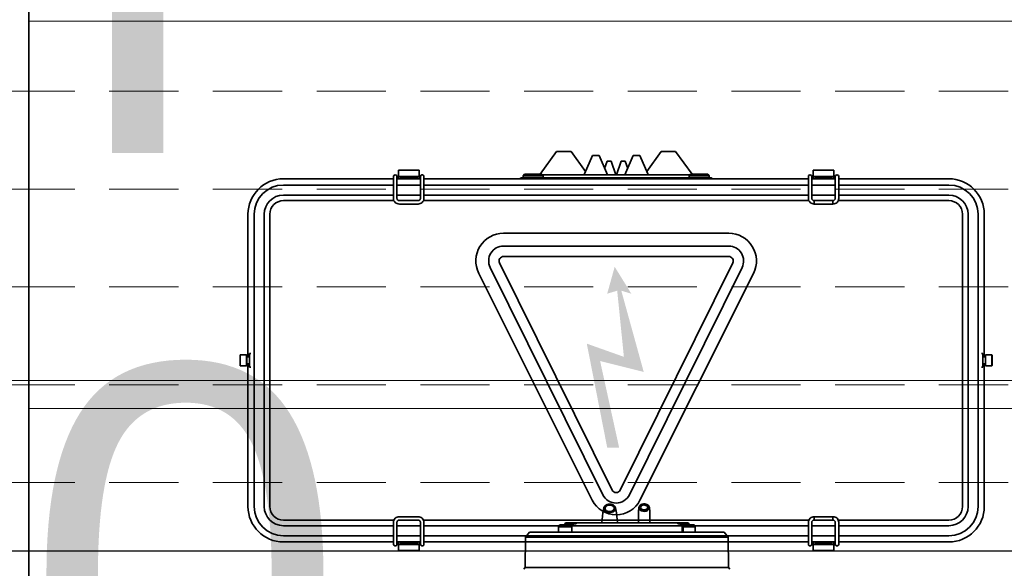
# Model space of a CAD drawing. Header units: millimetres. Extents: x -1465 to 393277, y -3788 to 454312.
# Tile 366 of 656: x 357648 to 358360, y 11976 to 12373. Entities that reach past the tile are written whole.
import ezdxf

# ---------------------------------------------------------------- set-up
doc = ezdxf.new("R2010")
doc.units = ezdxf.units.MM
doc.header["$XCLIPFRAME"] = 2
doc.linetypes.add('DASHED', pattern=[0.75, 0.5, -0.25])
for name, color, linetype in [('EC-MTR_250-0_7OBJ', 8, 'Continuous'), ('FLUID-Wy2', 8, 'Continuous'), ('FLUID-Wy2-150-ARRGR', 8, 'Continuous'), ('FLUID-Wy2-INS', 8, 'Continuous'), ('JBOX', 8, 'Continuous'), ('kontury', 8, 'Continuous')]:
    doc.layers.add(name, color=color, linetype=linetype)
doc.styles.add('STYL_AUTOMATYCZNY_1', font='ARIALN.TTF')
picture_1 = doc.add_image_def('image1.bmp', size_in_pixel=(951, 911))

msp = doc.modelspace()

# ---------------------------------------------------------------- hatches: boundary and pattern name
at = {"layer": 'JBOX', "linetype": 'Continuous', "lineweight": 13, "ltscale": 100}
msp.add_hatch(color=256, dxfattribs=at).paths.add_polyline_path([(358067.77, 12126.08), (358099.33, 12118.19), (358083.11, 12176.92), (358090.35, 12174.73), (358078.32, 12194.19), (358072.9, 12174.73), (358080.14, 12176.92), (358084.97, 12129.11), (358058.15, 12138.63), (358072.93, 12063.39), (358081.56, 12063.39)])

# ---------------------------------------------------------------- linework, layer by layer
at = {"color": 8, "linetype": 'Continuous', "lineweight": 35, "ltscale": 100}
for q in [(357654.61, 11446.8), (357654.61, 11450.8)]:
    msp.add_line((357654.61, 12525.8), q, dxfattribs=at)
at = {"layer": 'EC-MTR_250-0_7OBJ', "color": 8, "linetype": 'Continuous', "lineweight": 35, "ltscale": 100}
for p, q in [((358070.4, 12019.96), (358069.64, 12016.31)), ((358078.86, 12019.96), (358079.62, 12016.31)), ((358095.87, 12020.23), (358095.63, 12017.07)), ((358103.38, 12020.23), (358103.63, 12017.07)), ((358069.64, 12016.31), (358069.02, 12009)), ((358079.62, 12016.31), (358080.24, 12009)), ((358095.63, 12017.07), (358095.53, 12009)), ((358103.63, 12017.07), (358103.72, 12009)), ((358038.58, 12007.55), (358037.63, 12006.14)), ((358037.63, 12002.3), (358037.63, 12006.14)), ((358046.49, 12006.14), (358037.63, 12006.14)), ((358049.13, 12008.5), (358038.58, 12007.55)), ((358041.96, 12007.55), (358038.58, 12007.55)), ((358042.86, 12009), (358041.96, 12007.55)), ((358046.57, 12008), (358041.96, 12007.55)), ((358131.4, 12009), (358042.86, 12009)), ((358046.57, 12009), (358046.57, 12008)), ((358047.24, 12006.69), (358047.24, 12002.3)), ((358049.13, 12008.5), (358049.13, 12009)), ((358050.2, 12008.5), (358049.13, 12008.5)), ((358050.2, 12009), (358050.2, 12008.5)), ((358050.37, 12008.48), (358050.37, 12009)), ((358123.88, 12008.48), (358123.88, 12009)), ((358124.05, 12009), (358124.05, 12008.5)), ((358125.13, 12008.5), (358124.05, 12008.5)), ((358125.13, 12008.5), (358125.13, 12009)), ((358125.13, 12008.5), (358135.68, 12007.55)), ((358127.01, 12006.69), (358127.01, 12002.3)), ((358127.68, 12009), (358127.68, 12008)), ((358132.3, 12007.55), (358127.68, 12008)), ((358127.77, 12006.14), (358127.77, 12002.3)), ((358136.63, 12006.14), (358127.77, 12006.14)), ((358131.4, 12009), (358132.3, 12007.55)), ((358135.68, 12007.55), (358132.3, 12007.55)), ((358135.68, 12007.55), (358136.63, 12006.14)), ((358136.63, 12002.3), (358136.63, 12006.14)), ((358013.93, 11998.8), (358013.63, 11976.9)), ((358016.78, 12002.3), (358013.93, 11998.8)), ((358025.12, 11998.8), (358013.93, 11998.8)), ((358016.78, 12002.3), (358157.48, 12002.3)), ((358025.12, 11998.8), (358142.61, 11998.8)), ((358160.33, 11998.8), (358142.61, 11998.8)), ((358157.48, 12002.3), (358160.33, 11998.8)), ((358160.33, 11998.8), (358160.63, 11976.9)), ((358013.63, 11976.9), (358012.61, 11975.6)), ((358160.63, 11976.9), (358013.63, 11976.9)), ((358160.63, 11976.9), (358161.64, 11975.6))]:
    msp.add_line(p, q, dxfattribs=at)
at = {"layer": 'EC-MTR_250-0_7OBJ', "color": 8, "linetype": 'Continuous', "lineweight": 35, "ltscale": 100, "flags": 128}
for points in [[(358077.52, 12021.74), (358076.52, 12022.23), (358075.36, 12022.49), (358074.14, 12022.52), (358072.97, 12022.3), (358071.92, 12021.85), (358071.1, 12021.22), (358070.56, 12020.44), (358070.35, 12019.59), (358070.49, 12018.73), (358070.97, 12017.94), (358071.74, 12017.27)], [(358070.4, 12019.96), (358070.59, 12020.5), (358070.9, 12021), (358071.33, 12021.46), (358071.87, 12021.85), (358072.5, 12022.17), (358073.2, 12022.4), (358073.94, 12022.54), (358074.71, 12022.58), (358075.47, 12022.52), (358076.2, 12022.36), (358076.88, 12022.11), (358077.5, 12021.78)], [(358077.39, 12021.76), (358076.43, 12022.22), (358075.32, 12022.48), (358074.17, 12022.5), (358073.06, 12022.29), (358072.06, 12021.87), (358071.27, 12021.27), (358070.76, 12020.53), (358070.55, 12019.72), (358070.68, 12018.9), (358071.13, 12018.14), (358071.87, 12017.49)], [(358072.4, 12017.9), (358071.75, 12018.48), (358071.39, 12019.17), (358071.35, 12019.9), (358071.63, 12020.59), (358072.18, 12021.2), (358072.98, 12021.65), (358073.94, 12021.91), (358074.97, 12021.95), (358075.98, 12021.76), (358076.86, 12021.35)], [(358071.74, 12017.27), (358072.74, 12016.78), (358073.9, 12016.52), (358075.11, 12016.49), (358076.29, 12016.71), (358077.33, 12017.16), (358078.16, 12017.79), (358078.69, 12018.57), (358078.9, 12019.42), (358078.76, 12020.27), (358078.29, 12021.07), (358077.52, 12021.74)], [(358071.87, 12017.49), (358072.83, 12017.03), (358073.94, 12016.77), (358075.09, 12016.75), (358076.2, 12016.96), (358077.2, 12017.38), (358077.98, 12017.98), (358078.5, 12018.72), (358078.7, 12019.53), (358078.58, 12020.35), (358078.13, 12021.11), (358077.39, 12021.76)], [(358076.86, 12021.35), (358077.51, 12020.77), (358077.87, 12020.08), (358077.91, 12019.35), (358077.63, 12018.65), (358077.07, 12018.05), (358076.28, 12017.6), (358075.32, 12017.34), (358074.29, 12017.3), (358073.27, 12017.49), (358072.4, 12017.9)], [(358077.5, 12021.78), (358077.99, 12021.4), (358078.39, 12020.95), (358078.68, 12020.47), (358078.86, 12019.96)], [(358095.87, 12020.23), (358095.97, 12020.72), (358096.19, 12021.19), (358096.53, 12021.62), (358096.96, 12022), (358097.49, 12022.32), (358098.09, 12022.56), (358098.74, 12022.72), (358099.41, 12022.8), (358100.09, 12022.78), (358100.76, 12022.67), (358101.39, 12022.48), (358101.96, 12022.21), (358102.46, 12021.87)], [(358102.48, 12021.82), (358101.59, 12022.36), (358100.5, 12022.68), (358099.33, 12022.74), (358098.18, 12022.55), (358097.18, 12022.11), (358096.42, 12021.47), (358095.97, 12020.7), (358095.88, 12019.87), (358096.16, 12019.06), (358096.77, 12018.35)], [(358102.33, 12021.86), (358101.47, 12022.38), (358100.44, 12022.67), (358099.34, 12022.73), (358098.27, 12022.55), (358097.32, 12022.14), (358096.6, 12021.54), (358096.17, 12020.82), (358096.08, 12020.03), (358096.34, 12019.25), (358096.93, 12018.57)], [(358096.77, 12018.35), (358097.67, 12017.8), (358098.76, 12017.49), (358099.93, 12017.42), (358101.07, 12017.62), (358102.08, 12018.06), (358102.84, 12018.69), (358103.29, 12019.46), (358103.38, 12020.3), (358103.1, 12021.11), (358102.48, 12021.82)], [(358096.93, 12018.57), (358097.78, 12018.05), (358098.82, 12017.76), (358099.91, 12017.7), (358100.99, 12017.88), (358101.94, 12018.29), (358102.66, 12018.89), (358103.09, 12019.61), (358103.18, 12020.4), (358102.92, 12021.18), (358102.33, 12021.86)], [(358097.69, 12019.04), (358097.27, 12019.52), (358097.09, 12020.08), (358097.15, 12020.63), (358097.45, 12021.15), (358097.96, 12021.58), (358098.64, 12021.88), (358099.41, 12022.02), (358100.2, 12021.98), (358100.95, 12021.76), (358101.56, 12021.39)], [(358101.56, 12021.39), (358102.02, 12020.85), (358102.18, 12020.23), (358102.04, 12019.62), (358101.61, 12019.08), (358100.94, 12018.66), (358100.12, 12018.44), (358099.22, 12018.43), (358098.38, 12018.64), (358097.69, 12019.04)], [(358102.46, 12021.87), (358102.83, 12021.51), (358103.11, 12021.1), (358103.3, 12020.67), (358103.38, 12020.23)], [(358047.24, 12006.69), (358047.03, 12006.47), (358046.83, 12006.29), (358046.64, 12006.18), (358046.49, 12006.14)], [(358050.37, 12008.48), (358050.2, 12008.43), (358049.7, 12008.35), (358048.89, 12008.25), (358047.83, 12008.13), (358046.57, 12008)], [(358047.24, 12006.69), (358047.98, 12007.52), (358048.72, 12008.29), (358049.43, 12009)], [(358050.37, 12008.48), (358050.35, 12008.49), (358050.3, 12008.5), (358050.2, 12008.5)], [(358124.05, 12008.5), (358123.96, 12008.5), (358123.9, 12008.49), (358123.88, 12008.48)], [(358123.88, 12008.48), (358124.06, 12008.43), (358124.56, 12008.35), (358125.37, 12008.25), (358126.43, 12008.13), (358127.68, 12008)], [(358127.01, 12006.69), (358126.27, 12007.52), (358125.54, 12008.29), (358124.82, 12009)], [(358127.77, 12006.14), (358127.61, 12006.18), (358127.42, 12006.29), (358127.22, 12006.47), (358127.01, 12006.69)]]:
    msp.add_lwpolyline(points, dxfattribs=at)
at = {"layer": 'FLUID-Wy2', "color": 8, "linetype": 'DASHED', "lineweight": 18, "ltscale": 100}
for p, q in [((359562.8, 12321.05), (357562.8, 12321.05)), ((359562.8, 12250.34), (357562.8, 12250.34)), ((359562.8, 12179.63), (357562.8, 12179.63)), ((359562.8, 12108.92), (357562.8, 12108.92)), ((359562.8, 12038.21), (357562.8, 12038.21))]:
    msp.add_line(p, q, dxfattribs=at)
at = {"layer": 'FLUID-Wy2', "color": 8, "linetype": 'Continuous', "lineweight": 25, "ltscale": 100}
msp.add_line((359562.8, 11988.71), (357562.8, 11988.71), dxfattribs=at)
at = {"layer": 'FLUID-Wy2-INS', "color": 8, "linetype": 'Continuous', "lineweight": 13, "ltscale": 100}
msp.add_line((359662.8, 12111.9), (357462.8, 12111.9), dxfattribs=at)
at = {"layer": 'JBOX', "color": 8, "linetype": 'Continuous', "lineweight": 35, "ltscale": 100}
for p, q in [((358036.35, 12277.55), (358024.48, 12261.05)), ((358036.35, 12277.55), (358046.89, 12277.55)), ((358046.89, 12277.55), (358057.26, 12263.14)), ((358111.85, 12277.55), (358101.49, 12263.14)), ((358111.85, 12277.55), (358122.39, 12277.55)), ((358122.39, 12277.55), (358134.26, 12261.05)), ((358062.26, 12274.55), (358056.44, 12261.27)), ((358062.26, 12274.55), (358066.98, 12274.55)), ((358066.98, 12274.55), (358073.12, 12260.55)), ((358072.87, 12270.55), (358071.04, 12265.31)), ((358072.87, 12270.55), (358075.67, 12270.55)), ((358075.67, 12270.55), (358079.17, 12260.55)), ((358083.07, 12270.55), (358079.57, 12260.55)), ((358083.07, 12270.55), (358085.87, 12270.55)), ((358091.76, 12274.55), (358085.62, 12260.55)), ((358085.87, 12270.55), (358087.71, 12265.31)), ((358091.76, 12274.55), (358096.48, 12274.55)), ((358096.48, 12274.55), (358102.31, 12261.27)), ((357936.87, 12264.05), (357921.87, 12264.05)), ((357921.87, 12257.8), (357921.87, 12264.05)), ((357936.87, 12264.05), (357936.87, 12257.8)), ((358221.87, 12257.8), (358221.87, 12264.05)), ((358236.87, 12264.05), (358221.87, 12264.05)), ((358236.87, 12264.05), (358236.87, 12257.8)), ((357918.37, 12257.8), (357838.77, 12257.8)), ((357918.37, 12259.45), (357918.37, 12243.53)), ((357920.87, 12259.45), (357920.87, 12243.53)), ((357937.87, 12257.8), (357920.87, 12257.8)), ((357921.87, 12259.55), (357936.87, 12259.55)), ((357923.37, 12259.55), (357923.37, 12257.8)), ((357925.87, 12259.2), (357923.37, 12259.2)), ((357925.87, 12258.8), (357923.37, 12258.8)), ((357925.87, 12257.8), (357925.87, 12259.55)), ((357925.87, 12259), (357932.87, 12259)), ((357932.87, 12259.55), (357932.87, 12257.8)), ((357935.37, 12259.2), (357932.87, 12259.2)), ((357935.37, 12258.8), (357932.87, 12258.8)), ((357935.37, 12257.8), (357935.37, 12259.55)), ((357937.87, 12259.45), (357937.87, 12243.53)), ((357940.37, 12259.45), (357940.37, 12243.53)), ((358218.37, 12257.8), (357940.37, 12257.8)), ((358010.7, 12258.55), (358148.05, 12258.55)), ((358013.12, 12261.05), (358012.12, 12260.05)), ((358026.62, 12260.05), (358012.12, 12260.05)), ((358012.12, 12260.05), (358012.12, 12258.55)), ((358025.62, 12261.05), (358013.12, 12261.05)), ((358016.58, 12257.8), (358016.58, 12258.55)), ((358025.62, 12261.05), (358026.62, 12260.05)), ((358026.12, 12260.55), (358079.17, 12260.55)), ((358026.62, 12260.05), (358026.62, 12258.55)), ((358079.17, 12260.55), (358132.62, 12260.55)), ((358133.12, 12261.05), (358132.12, 12260.05)), ((358146.62, 12260.05), (358132.12, 12260.05)), ((358132.12, 12260.05), (358132.12, 12258.55)), ((358145.62, 12261.05), (358133.12, 12261.05)), ((358145.62, 12261.05), (358146.62, 12260.05)), ((358146.62, 12260.05), (358146.62, 12258.55)), ((358218.37, 12259.45), (358218.37, 12243.53)), ((358220.87, 12259.45), (358220.87, 12243.53)), ((358237.87, 12257.8), (358220.87, 12257.8)), ((358221.87, 12259.55), (358236.87, 12259.55)), ((358223.37, 12259.55), (358223.37, 12257.8)), ((358225.87, 12259.2), (358223.37, 12259.2)), ((358225.87, 12258.8), (358223.37, 12258.8)), ((358225.87, 12257.8), (358225.87, 12259.55)), ((358225.87, 12259), (358232.87, 12259)), ((358232.87, 12259.55), (358232.87, 12257.8)), ((358235.37, 12259.2), (358232.87, 12259.2)), ((358235.37, 12258.8), (358232.87, 12258.8)), ((358235.37, 12257.8), (358235.37, 12259.55)), ((358237.87, 12259.45), (358237.87, 12243.53)), ((358240.37, 12259.45), (358240.37, 12243.53)), ((358319.97, 12257.8), (358240.37, 12257.8)), ((357918.37, 12253.3), (357838.77, 12253.3)), ((357937.87, 12253.3), (357920.87, 12253.3)), ((358218.37, 12253.3), (357940.37, 12253.3)), ((358237.87, 12253.3), (358220.87, 12253.3)), ((358319.97, 12253.3), (358240.37, 12253.3)), ((357838.77, 12246.05), (357918.37, 12246.05)), ((357918.68, 12242.03), (357838.77, 12242.03)), ((357920.87, 12246.05), (357937.87, 12246.05)), ((357936.12, 12242.04), (357922.62, 12242.04)), ((358218.68, 12242.03), (357940.06, 12242.03)), ((357940.37, 12246.05), (358218.37, 12246.05)), ((358220.87, 12246.05), (358237.87, 12246.05)), ((358222.62, 12239.54), (358222.62, 12242.04)), ((358236.12, 12242.04), (358222.62, 12242.04)), ((358236.12, 12242.04), (358236.12, 12239.54)), ((358319.97, 12242.03), (358240.06, 12242.03)), ((358240.37, 12246.05), (358319.97, 12246.05)), ((357936.12, 12239.54), (357922.62, 12239.54)), ((358236.12, 12239.54), (358222.62, 12239.54)), ((357813.12, 12232.15), (357813.12, 12129.05)), ((357817.62, 12232.15), (357817.62, 12020.95)), ((357824.87, 12020.95), (357824.87, 12232.15)), ((357828.89, 12232.15), (357828.89, 12020.95)), ((358329.86, 12020.95), (358329.86, 12232.15)), ((358333.87, 12232.15), (358333.87, 12020.95)), ((358341.12, 12020.95), (358341.12, 12232.15)), ((358345.62, 12129.05), (358345.62, 12232.15)), ((358160.8, 12218.46), (357997.94, 12218.46)), ((357997.94, 12209.2), (358160.8, 12209.2)), ((358160.8, 12201.66), (357997.94, 12201.66)), ((358069.72, 12029.38), (357988.29, 12193.64)), ((357995.05, 12196.99), (358076.48, 12032.73)), ((358082.27, 12032.73), (358163.7, 12196.99)), ((358170.46, 12193.64), (358089.03, 12029.38)), ((357980.04, 12189.46), (358062.13, 12025.53)), ((358096.62, 12025.53), (358178.71, 12189.46)), ((357807.37, 12130.35), (357807.57, 12130.55)), ((357807.37, 12122.75), (357807.37, 12130.35)), ((357807.57, 12130.55), (357812.17, 12130.55)), ((357807.57, 12122.55), (357807.57, 12130.55)), ((357812.17, 12130.55), (357812.37, 12130.35)), ((357812.17, 12122.55), (357812.17, 12130.55)), ((357812.37, 12122.75), (357812.37, 12130.35)), ((357812.37, 12129.05), (357814.12, 12129.05)), ((357814.12, 12131.55), (357815.12, 12131.55)), ((357814.12, 12131.55), (357814.12, 12121.55)), ((358344.62, 12131.55), (358343.62, 12131.55)), ((358344.62, 12121.55), (358344.62, 12131.55)), ((358346.37, 12129.05), (358344.62, 12129.05)), ((358346.57, 12130.55), (358346.37, 12130.35)), ((358346.37, 12122.75), (358346.37, 12130.35)), ((358346.57, 12122.55), (358346.57, 12130.55)), ((358351.17, 12130.55), (358346.57, 12130.55)), ((358351.17, 12122.55), (358351.17, 12130.55)), ((358351.37, 12130.35), (358351.17, 12130.55)), ((358351.37, 12122.75), (358351.37, 12130.35)), ((357807.37, 12122.75), (357807.57, 12122.55)), ((357807.57, 12122.55), (357812.17, 12122.55)), ((357812.17, 12122.55), (357812.37, 12122.75)), ((357812.37, 12124.05), (357814.12, 12124.05)), ((357813.12, 12124.05), (357813.12, 12020.95)), ((357814.12, 12121.55), (357815.12, 12121.55)), ((358344.62, 12121.55), (358343.62, 12121.55)), ((358346.37, 12124.05), (358344.62, 12124.05)), ((358345.62, 12020.95), (358345.62, 12124.05)), ((358346.57, 12122.55), (358346.37, 12122.75)), ((358351.17, 12122.55), (358346.57, 12122.55)), ((358351.37, 12122.75), (358351.17, 12122.55)), ((357922.62, 12013.56), (357936.12, 12013.56)), ((358222.62, 12011.06), (358222.62, 12013.56)), ((358222.62, 12013.56), (358236.12, 12013.56)), ((358236.12, 12013.56), (358236.12, 12011.06)), ((357838.77, 12011.07), (357918.68, 12011.07)), ((357918.37, 12007.05), (357838.77, 12007.05)), ((357918.37, 11993.65), (357918.37, 12009.57)), ((357920.87, 11993.65), (357920.87, 12009.57)), ((357937.87, 12007.05), (357920.87, 12007.05)), ((357922.62, 12011.06), (357936.12, 12011.06)), ((357937.87, 11993.65), (357937.87, 12009.57)), ((357940.06, 12011.07), (358218.68, 12011.07)), ((357940.37, 11993.65), (357940.37, 12009.57)), ((358218.37, 12007.05), (357940.37, 12007.05)), ((358218.37, 11993.65), (358218.37, 12009.57)), ((358220.87, 11993.65), (358220.87, 12009.57)), ((358237.87, 12007.05), (358220.87, 12007.05)), ((358222.62, 12011.06), (358236.12, 12011.06)), ((358237.87, 11993.65), (358237.87, 12009.57)), ((358240.06, 12011.07), (358319.97, 12011.07)), ((358240.37, 11993.65), (358240.37, 12009.57)), ((358319.97, 12007.05), (358240.37, 12007.05)), ((357838.77, 11999.8), (357918.37, 11999.8)), ((357920.87, 11999.8), (357937.87, 11999.8)), ((357940.37, 11999.8), (358218.37, 11999.8)), ((358220.87, 11999.8), (358237.87, 11999.8)), ((358240.37, 11999.8), (358319.97, 11999.8)), ((357838.77, 11995.3), (357918.37, 11995.3)), ((357920.87, 11995.3), (357937.87, 11995.3)), ((357921.87, 11995.3), (357921.87, 11989.05)), ((357936.87, 11993.55), (357921.87, 11993.55)), ((357923.37, 11995.3), (357923.37, 11993.55)), ((357923.37, 11994.3), (357925.87, 11994.3)), ((357923.37, 11993.9), (357925.87, 11993.9)), ((357925.87, 11993.55), (357925.87, 11995.3)), ((357932.87, 11994.1), (357925.87, 11994.1)), ((357932.87, 11995.3), (357932.87, 11993.55)), ((357932.87, 11994.3), (357935.37, 11994.3)), ((357932.87, 11993.9), (357935.37, 11993.9)), ((357935.37, 11993.55), (357935.37, 11995.3)), ((357936.87, 11995.3), (357936.87, 11989.05)), ((357940.37, 11995.3), (358218.37, 11995.3)), ((358220.87, 11995.3), (358237.87, 11995.3)), ((358221.87, 11995.3), (358221.87, 11989.05)), ((358236.87, 11993.55), (358221.87, 11993.55)), ((358223.37, 11995.3), (358223.37, 11993.55)), ((358223.37, 11994.3), (358225.87, 11994.3)), ((358223.37, 11993.9), (358225.87, 11993.9)), ((358225.87, 11993.55), (358225.87, 11995.3)), ((358232.87, 11994.1), (358225.87, 11994.1)), ((358232.87, 11995.3), (358232.87, 11993.55)), ((358232.87, 11994.3), (358235.37, 11994.3)), ((358232.87, 11993.9), (358235.37, 11993.9)), ((358235.37, 11993.55), (358235.37, 11995.3)), ((358236.87, 11995.3), (358236.87, 11989.05)), ((358240.37, 11995.3), (358319.97, 11995.3)), ((357921.87, 11989.05), (357936.87, 11989.05)), ((358221.87, 11989.05), (358236.87, 11989.05))]:
    msp.add_line(p, q, dxfattribs=at)
at = {"layer": 'JBOX', "color": 8, "linetype": 'Continuous', "lineweight": 35, "ltscale": 100, "flags": 128}
for points in [[(357921.87, 12258.81), (357921.6, 12258.82), (357920.87, 12258.85)], [(357936.87, 12258.81), (357937.14, 12258.82), (357937.88, 12258.85)], [(357937.87, 12259.45), (357937.98, 12259.91), (357938.26, 12260.29), (357938.66, 12260.55), (357939.12, 12260.64)], [(357939.12, 12260.64), (357939.5, 12260.58), (357939.84, 12260.41), (357940.11, 12260.15), (357940.3, 12259.82)], [(358056.23, 12260.55), (358056.27, 12260.75), (358056.44, 12261.27)], [(358102.31, 12261.27), (358102.37, 12261.11), (358102.52, 12260.55)], [(358221.87, 12258.81), (358221.6, 12258.82), (358220.87, 12258.85)], [(358236.87, 12258.81), (358237.14, 12258.82), (358237.88, 12258.85)], [(357918.37, 12243.53), (357918.46, 12242.73), (357918.71, 12241.97), (357919.12, 12241.27), (357919.66, 12240.67)], [(357919.66, 12240.67), (357920.3, 12240.19), (357921.03, 12239.83), (357921.81, 12239.61), (357922.62, 12239.54)], [(357920.87, 12243.53), (357920.9, 12243.26), (357920.99, 12242.99), (357921.34, 12242.51)], [(357921.34, 12242.51), (357921.92, 12242.16), (357922.62, 12242.04)], [(357937.4, 12242.51), (357936.83, 12242.16), (357936.12, 12242.04)], [(357939.09, 12240.67), (357938.45, 12240.19), (357937.72, 12239.83), (357936.94, 12239.61), (357936.12, 12239.54)], [(357937.87, 12243.53), (357937.84, 12243.26), (357937.76, 12242.99), (357937.4, 12242.51)], [(357940.37, 12243.53), (357940.29, 12242.73), (357940.04, 12241.97), (357939.63, 12241.27), (357939.09, 12240.67)], [(358218.37, 12243.53), (358218.46, 12242.73), (358218.71, 12241.97), (358219.12, 12241.27), (358219.66, 12240.67)], [(358219.66, 12240.67), (358220.3, 12240.19), (358221.03, 12239.83), (358221.81, 12239.61), (358222.62, 12239.54)], [(358220.87, 12243.53), (358220.9, 12243.26), (358220.99, 12242.99), (358221.34, 12242.51)], [(358221.34, 12242.51), (358221.92, 12242.16), (358222.62, 12242.04)], [(358237.4, 12242.51), (358236.83, 12242.16), (358236.12, 12242.04)], [(358239.09, 12240.67), (358238.45, 12240.19), (358237.72, 12239.83), (358236.94, 12239.61), (358236.12, 12239.54)], [(358237.87, 12243.53), (358237.84, 12243.26), (358237.76, 12242.99), (358237.4, 12242.51)], [(358240.37, 12243.53), (358240.29, 12242.73), (358240.04, 12241.97), (358239.63, 12241.27), (358239.09, 12240.67)], [(357918.37, 12009.57), (357918.46, 12010.37), (357918.71, 12011.13), (357919.12, 12011.83), (357919.66, 12012.43)], [(357919.66, 12012.43), (357920.3, 12012.92), (357921.03, 12013.27), (357921.81, 12013.49), (357922.62, 12013.56)], [(357939.09, 12012.43), (357938.45, 12012.92), (357937.72, 12013.27), (357936.94, 12013.49), (357936.12, 12013.56)], [(357940.37, 12009.57), (357940.29, 12010.37), (357940.04, 12011.13), (357939.63, 12011.83), (357939.09, 12012.43)], [(358218.37, 12009.57), (358218.46, 12010.37), (358218.71, 12011.13), (358219.12, 12011.83), (358219.66, 12012.43)], [(358219.66, 12012.43), (358220.3, 12012.92), (358221.03, 12013.27), (358221.81, 12013.49), (358222.62, 12013.56)], [(358239.09, 12012.43), (358238.45, 12012.92), (358237.72, 12013.27), (358236.94, 12013.49), (358236.12, 12013.56)], [(358240.37, 12009.57), (358240.29, 12010.37), (358240.04, 12011.13), (358239.63, 12011.83), (358239.09, 12012.43)], [(357920.87, 12009.57), (357920.9, 12009.84), (357920.99, 12010.11), (357921.34, 12010.59)], [(357921.34, 12010.59), (357921.92, 12010.94), (357922.62, 12011.06)], [(357937.4, 12010.59), (357936.83, 12010.94), (357936.12, 12011.06)], [(357937.87, 12009.57), (357937.84, 12009.84), (357937.76, 12010.11), (357937.4, 12010.59)], [(358220.87, 12009.57), (358220.9, 12009.84), (358220.99, 12010.11), (358221.34, 12010.59)], [(358221.34, 12010.59), (358221.92, 12010.94), (358222.62, 12011.06)], [(358237.4, 12010.59), (358236.83, 12010.94), (358236.12, 12011.06)], [(358237.87, 12009.57), (358237.84, 12009.84), (358237.76, 12010.11), (358237.4, 12010.59)], [(357921.87, 11994.29), (357921.6, 11994.29), (357920.87, 11994.25)], [(357936.87, 11994.29), (357937.14, 11994.29), (357937.88, 11994.25)], [(358221.87, 11994.29), (358221.6, 11994.29), (358220.87, 11994.25)], [(358236.87, 11994.29), (358237.14, 11994.29), (358237.88, 11994.25)]]:
    msp.add_lwpolyline(points, dxfattribs=at)
at = {"layer": 'JBOX', "color": 8, "linetype": 'Continuous', "lineweight": 35, "ltscale": 100}
for centre, radius, start, end in [((357838.77, 12232.15), 25.65, 90, 180), ((357919.62, 12259.45), 1.25, 359.89311, 180.10689), ((357939.12, 12259.45), 1.25, 0, 180), ((357939.09, 12259.4), 1.22, 177.83143, 179.99914), ((357939.14, 12259.4), 1.23, 4.37624, 20.14096), ((357939.15, 12259.4), 1.22, 359.99491, 4.33758), ((358021.22, 12246.13), 16.28, 130.26531, 134.15268), ((358137.52, 12246.13), 16.28, 45.84734, 49.73469), ((358219.62, 12259.45), 1.25, 359.89311, 180.10689), ((358239.12, 12259.45), 1.25, 359.89311, 180.10689), ((358319.97, 12232.15), 25.65, 0, 90), ((357838.77, 12232.15), 21.15, 90, 180), ((358319.97, 12232.15), 21.15, 0, 90), ((357838.77, 12232.15), 13.9, 90, 180), ((357838.77, 12232.15), 9.88, 90, 180), ((358319.97, 12232.15), 13.9, 0, 90), ((358319.97, 12232.15), 9.88, 0, 90), ((357997.94, 12198.43), 20.03, 90, 206.6), ((358160.8, 12198.43), 20.03, 333.4, 90), ((357997.94, 12198.43), 10.77, 90, 206.36824), ((358160.8, 12198.43), 10.77, 333.63176, 90), ((357997.94, 12198.43), 3.23, 90, 206.36824), ((358160.8, 12198.43), 3.23, 333.63176, 90), ((358079.37, 12034.16), 10.77, 206.36824, 333.63176), ((358079.37, 12034.16), 3.23, 206.36824, 333.63176), ((357838.77, 12020.95), 25.65, 180, 270), ((357838.77, 12020.95), 21.15, 180, 270), ((357838.77, 12020.95), 13.9, 180, 270), ((357838.77, 12020.95), 9.88, 180, 270), ((358079.37, 12034.16), 19.29, 206.6, 333.4), ((358319.97, 12020.95), 25.65, 270, 0), ((358319.97, 12020.95), 21.15, 270, 0), ((358319.97, 12020.95), 13.9, 270, 0), ((358319.97, 12020.95), 9.88, 270, 0), ((357919.62, 11993.65), 1.25, 179.89311, 0.10689), ((357939.12, 11993.65), 1.25, 179.89311, 0.10689), ((358219.62, 11993.65), 1.25, 179.89311, 0.10689), ((358239.12, 11993.65), 1.25, 179.89311, 0.10689)]:
    msp.add_arc(centre, radius, start, end, dxfattribs=at)
at = {"layer": 'kontury', "color": 8, "linetype": 'Continuous', "lineweight": 13, "ltscale": 100, "flags": 128}
msp.add_lwpolyline([(357654.61, 12371.8), (357654.61, 12091.8), (359471.61, 12091.8), (359471.61, 12371.8)], close=True, dxfattribs=at)

# ---------------------------------------------------------------- texts
at = {"layer": 'FLUID-Wy2-150-ARRGR', "color": 8, "linetype": 'Continuous', "lineweight": 35, "insert": (356730.66, 12197.34), "char_height": 300, "attachment_point": 5, "line_spacing_factor": 0.907426, "style": 'STYL_AUTOMATYCZNY_1'}
msp.add_mtext('\\A1;{\\pqc;\\fArial|b0|i0|c238|p0;\\W1.000000;10440 m\\fArial|b0|i0|c238|p0;\\H0.500000x;\\W1.000000;3\\fArial|b0|i0|c238|p0;\\H2.000000x;\\W1.000000;/h\\P\\pqc;\\fArial|b0|i0|c238|p0;\\W1.000000;2000 x 1400}', dxfattribs=at)

# ---------------------------------------------------------------- pictures from other files: only their frames are drawn
at = {"color": 8, "lineweight": 13}
image = msp.add_image(picture_1, insert=(357606.99, 12545.82), size_in_units=(1986.02, 1904.63), rotation=-90, dxfattribs=at)
image.set_boundary_path([(-0.5, -0.5), (950.5, 910.5)])

doc.saveas('drawing.dxf')
